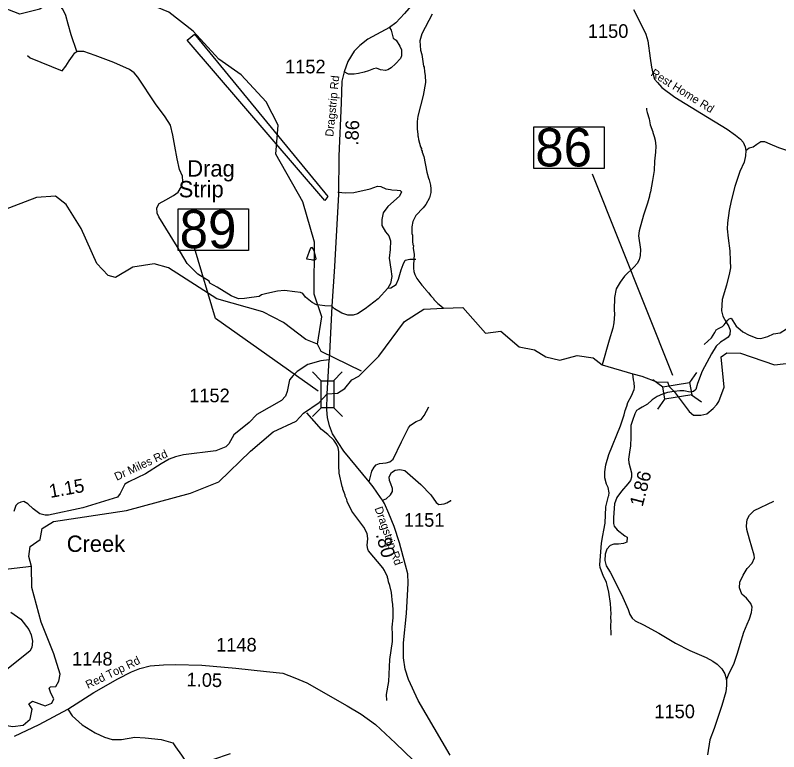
# Model space of a CAD drawing. Extents: x 1248224 to 1454986, y 825081 to 985870.
# Drawn here: x 1311874 to 1318874, y 872533 to 879287 of the extents above; entities that cross this region are included whole.
import ezdxf

# ---------------------------------------------------------------- set-up
doc = ezdxf.new("R2010")
doc.units = 0
for name, color, linetype in [('Exist Cultural Recreational Racetrack', 7, 'Continuous'), ('Exist Cultural Recreational Racetrack Label', 7, 'Continuous'), ('Exist Hydrographic Creek Single Shore', 7, 'Continuous'), ('Exist Hydrographic Misc Water Feature', 7, 'Continuous'), ('Exist Road Non-System Type 51', 7, 'Continuous'), ('Exist Road Secondary Mileage Hundredths English Label', 7, 'Continuous'), ('Exist Road Secondary Structure Standard Bridge CELL', 7, 'Continuous'), ('Exist Road Secondary Structure Standard Bridge Number Label', 7, 'Continuous'), ('Exist Road Secondary Type 41 Attributed', 7, 'Continuous'), ('Exist Road Secondary Type 51 Attributed', 7, 'Continuous'), ('Exist Road Secondary Type 51 Label', 7, 'Continuous'), ('Exist Road Secondary Type 51 Number Label', 7, 'Continuous')]:
    doc.layers.add(name, color=color, linetype=linetype)

msp = doc.modelspace()

# ---------------------------------------------------------------- linework, layer by layer
at = {"layer": 'Exist Cultural Recreational Racetrack'}
msp.add_lwpolyline([(1313450.4, 879057.4), (1313518.8, 879112.1), (1314739.4, 877624.9), (1314712, 877587.3)], close=True, dxfattribs=at)
at = {"layer": 'Exist Hydrographic Creek Single Shore'}
for points in [[(1317915.7, 875836.4), (1318052.8, 875653.3), (1318093.1, 875619.5), (1318158.4, 875619.9), (1318214.2, 875632.4), (1318273.4, 875680.1), (1318306.5, 875716.6), (1318323.7, 875746.1), (1318373.8, 875876), (1318346.4, 876153.2), (1318397.4, 876191.7), (1318522.4, 876189.1), (1318836.5, 876081), (1319020.5, 876103.6), (1319113.5, 876151), (1319160.4, 876376.6), (1319238.5, 876489.9), (1319407.4, 876594.8), (1319701.5, 876680.8), (1320056, 876663.3), (1320272.6, 876657), (1320536.5, 876834), (1320808.8, 876973.4)], [(1314660.8, 875736.4), (1314732.9, 875815.6), (1314827.6, 875821.8), (1314896.6, 875863), (1314961.5, 875943.4), (1315024.8, 875976.9), (1315078.8, 876030.9), (1315207.4, 876160.7), (1315443.4, 876477.4), (1315621.3, 876592), (1315800.8, 876600.1), (1315977.2, 876606.8), (1316184.3, 876370.5), (1316325.9, 876388.7), (1316493.9, 876247.4), (1316633.6, 876219.4), (1316739.8, 876155.1), (1316868.3, 876124.4), (1317024.7, 876166.3), (1317172.8, 876146.7), (1317255.7, 876079.8), (1317537.9, 875998.4), (1317619.3, 875977.9), (1317762.1, 875921), (1317854.1, 875925.8), (1317869.7, 875883.8), (1317915.7, 875836.4)], [(1312022.4, 874231.7), (1311999.3, 874324), (1312010.4, 874415.8), (1312103.4, 874479.6), (1312122.3, 874581), (1312223.3, 874644.6), (1312893.3, 874746), (1313480.4, 874905), (1313741.3, 875008.1), (1314032.4, 875289.4), (1314239.5, 875467.5), (1314450.7, 875564.2), (1314515.6, 875637.3), (1314660.8, 875736.4)], [(1312022.4, 874231.7), (1311730.4, 874198.2), (1311555.4, 874218), (1311456.3, 874269.3), (1311375.3, 874372.7), (1311141.4, 874361.1), (1310657.3, 874705.5), (1310358.3, 874754.2), (1310227.2, 874838.9), (1310176.6, 874885.9)], [(1311610.2, 872660.7), (1311668.4, 872691.6), (1311758.7, 872781.3), (1311852.4, 872764.8), (1311948.1, 872778.2), (1312009.9, 872832.8), (1312028.5, 872922.5), (1311999.6, 872971.9), (1312033.5, 872997.4), (1312148.9, 872954.1), (1312210.6, 872977.8), (1312229.2, 873019), (1312199.3, 873070.5), (1312185.9, 873114.9), (1312196.2, 873128.2), (1312244.6, 873132.4), (1312274.5, 873179.8), (1312286.8, 873245.7), (1312228.1, 873430.7), (1312110.3, 873721.1), (1312026.4, 874038), (1312022.4, 874231.7)]]:
    msp.add_lwpolyline(points, dxfattribs=at)
at = {"layer": 'Exist Hydrographic Misc Water Feature'}
for points in [[(1314646.3, 876270.2), (1314686.3, 876522.2), (1314615.4, 876730.4), (1314618.3, 877206.4), (1314510.4, 877576.2), (1314262.4, 878014.5), (1314284.3, 878279.9), (1314173.3, 878492.3), (1313945.2, 878739.8), (1313740.3, 878885.1), (1313504.3, 879142.6), (1313283.2, 879314.5), (1312903.3, 879473.1), (1312478.2, 879465.2), (1312370.2, 879510.1), (1312261.3, 879463.1), (1312099.3, 879341.5), (1311915.2, 879295.9), (1311708.2, 879375.6), (1311569.2, 879486.7), (1311459.2, 879781.1)], [(1315696, 879296.9), (1315600.9, 879115.8), (1315583.1, 879052.3), (1315590.7, 878968.1), (1315601.6, 878927.8), (1315618.6, 878819.4), (1315622.3, 878811.3), (1315625.1, 878767.2), (1315632.2, 878735), (1315634.4, 878670.9), (1315615, 878551.6), (1315565.6, 878361), (1315558.3, 878313.3), (1315558.3, 878241.3), (1315565.1, 878197.1), (1315564.6, 878181.1), (1315568.4, 878173), (1315571.6, 878146.9), (1315589.8, 878080.5), (1315597.3, 878064.2), (1315597.1, 878056.2), (1315604.7, 878040), (1315604.5, 878032), (1315619.3, 877991.6), (1315647.2, 877846.8), (1315661.8, 877794.4), (1315669.3, 877778.2), (1315679.9, 877729.9), (1315684.9, 877693.8), (1315684, 877661.8), (1315672.7, 877614.2), (1315638.9, 877551.1), (1315614, 877519.8), (1315548.1, 877449.8), (1315518.4, 877394.7), (1315509.1, 877347), (1315511.4, 877285), (1315514.9, 877270.8), (1315517.4, 877214.8), (1315520.5, 877182.7), (1315524.3, 877174.6), (1315523.6, 877150.6), (1315530, 877094.5), (1315525.3, 876998.6), (1315526.4, 876968.6), (1315529.6, 876938.5), (1315536.8, 876910.3), (1315555.8, 876871.8), (1315602.1, 876810.5), (1315631.2, 876779.6), (1315635, 876771.5), (1315664.2, 876742.7), (1315685.3, 876714.1), (1315708.7, 876689.4), (1315712.5, 876681.3), (1315747.5, 876644.3), (1315776.9, 876623.5), (1315800.8, 876600.1)], [(1317662.7, 878436.3), (1317662.2, 878420.3), (1317667.5, 878394.2), (1317685.8, 878335.7), (1317696.4, 878283.5), (1317718.5, 878218.8), (1317718.3, 878210.9), (1317733.3, 878174.4), (1317740.4, 878142.2), (1317746.8, 878086), (1317745.2, 878030.1), (1317735, 877950.5), (1317730.5, 877862.6), (1317717.9, 877770.9), (1317699.1, 877667.6), (1317688.1, 877635.9), (1317689.9, 877627.8), (1317672.1, 877564.3), (1317633, 877453.5), (1317595, 877310.7), (1317589.6, 877262.8), (1317608.1, 877138.3), (1317604.5, 877082.5), (1317593.5, 877042.8), (1317576.5, 877011.3), (1317549.7, 876980), (1317461.2, 876894.6), (1317419.7, 876839.9), (1317383.9, 876776.9), (1317369.6, 876697.4), (1317364.4, 876585.5), (1317367.4, 876545.5), (1317361.1, 876465.7), (1317351.7, 876418), (1317320.6, 876307), (1317255.7, 876079.8)], [(1314646.3, 876270.2), (1314539.4, 876315), (1314334.3, 876470.1), (1314145.4, 876565.9), (1313722.4, 876685.9), (1313278.3, 876970.5), (1313146.3, 877006.1), (1312953.3, 876977.1), (1312793.3, 876881.9), (1312726.3, 876899.6), (1312621.3, 877010.1), (1312478.3, 877331.4), (1312341.3, 877550.7), (1312243.3, 877628.2), (1312068.3, 877615.3), (1311756.3, 877496.8)], [(1314600.6, 877043.3), (1314611.8, 877045.1), (1314627.9, 877048.6), (1314632.1, 877054.5), (1314614.2, 877131), (1314600.8, 877153.4), (1314595, 877157.6), (1314582.9, 877153.9), (1314576.6, 877144), (1314543.6, 877053.7), (1314587.8, 877045.8), (1314600.6, 877043.3)], [(1315049.7, 876022), (1314678.3, 876203.9), (1314646.3, 876270.2)], [(1317523.3, 875798.2), (1317550, 875856.5), (1317552.4, 875872.4), (1317549.9, 875920.4), (1317542.5, 875944.6), (1317537.9, 875998.4)], [(1317336.6, 873603.3), (1317335.3, 873699.3), (1317338, 873723.3), (1317335.3, 873771.3), (1317338, 873795.3), (1317332.6, 873891.3), (1317315.6, 873995.8), (1317301.5, 874060.2), (1317294.1, 874084.4), (1317263.9, 874149.3), (1317249.1, 874189.7), (1317237.9, 874222), (1317234.6, 874246.1), (1317250.2, 874445.6), (1317260.3, 874517.3), (1317271.6, 874564.9), (1317281.4, 874628.6), (1317289.7, 874780.3), (1317312.3, 874875.6), (1317316.5, 874883.5), (1317319.2, 874907.4), (1317310.6, 874955.7), (1317295.5, 874988.1), (1317281.1, 875044.5), (1317280.7, 875100.4), (1317288.4, 875164.2), (1317315.1, 875259.5), (1317422.5, 875522.2), (1317457.4, 875623.2), (1317466.5, 875662.9), (1317481.7, 875702.5), (1317490.6, 875736.2), (1317523.3, 875798.2)], [(1315280.9, 873003), (1315278.4, 873059), (1315297.8, 873178.5), (1315309.4, 873378), (1315332.1, 873545.3), (1315333.9, 873609.3), (1315329.8, 873675.3), (1315338.2, 873761), (1315340, 873825), (1315335.8, 873889.1), (1315332, 873897.2), (1315322.7, 873993.5), (1315308.6, 874057.8), (1315297.4, 874090.1), (1315294.1, 874114.2), (1315286.5, 874130.4), (1315286.8, 874138.4), (1315260.4, 874195.2), (1315245.1, 874219.6), (1315113.4, 874375.4), (1315105.9, 874391.6), (1315100.7, 874423.8), (1315106.5, 874487.5), (1315101.9, 874535.6), (1315071.4, 874592.5), (1314959.6, 874739.7), (1314918, 874828.8), (1314914.5, 874844.9), (1314899.4, 874877.4), (1314899.6, 874885.4), (1314888.3, 874909.7), (1314877.2, 874942), (1314877.4, 874950), (1314869.9, 874966.2), (1314843.3, 875087), (1314839.3, 875159.1), (1314840.9, 875286.9), (1314835.8, 875319.1), (1314820.7, 875353.6), (1314793.8, 875390.3), (1314739.2, 875443.9), (1314682.5, 875489.5), (1314548.2, 875641.9)]]:
    msp.add_lwpolyline(points, dxfattribs=at)
at = {"layer": 'Exist Road Non-System Type 51'}
for points in [[(1312438.2, 878953.6), (1312385.4, 879108.2), (1312358.7, 879205.4), (1312339.3, 879285.5), (1312310.2, 879341.4), (1312273.8, 879385.1)], [(1315305.2, 879174.2), (1315321.9, 879149.2), (1315332.7, 879102.2), (1315338.2, 879077), (1315367, 879058.9), (1315401.3, 879004.7), (1315414, 878970.4), (1315414, 878916.2), (1315404.9, 878890.9), (1315361.6, 878842.1), (1315321.9, 878806), (1315289.4, 878787.9), (1315269.6, 878780.7), (1315222.6, 878786.1), (1315184.7, 878800.6), (1315159.5, 878795.2), (1315112.5, 878777.1), (1315074.6, 878764.5), (1315020.5, 878753.6), (1314980.8, 878748.2), (1314930.2, 878748.2), (1314888.3, 878767.8)], [(1311987.4, 878918.8), (1312011.6, 878896.9), (1312108.7, 878855.6), (1312302.9, 878777.9), (1312339.3, 878819.2), (1312368.4, 878867.8), (1312400, 878911.5), (1312421.8, 878943.1), (1312438.2, 878953.6)], [(1314776.4, 876620.6), (1314713.8, 876622.7), (1314665.2, 876627.5), (1314636.1, 876632.4), (1314597.3, 876654.2), (1314534.2, 876700.4), (1314509.9, 876734.4), (1314488.1, 876744.1), (1314437.1, 876751.4), (1314342.4, 876763.5), (1314279.3, 876756.2), (1314179.8, 876734.4), (1314131.3, 876722.2), (1314111.9, 876707.7), (1314039.1, 876697.9), (1313976, 876688.2), (1313920.1, 876685.8), (1313852.2, 876715), (1313726, 876792.7), (1313658, 876831.5), (1313653.2, 876848.5), (1313548.8, 876911.7), (1313451.7, 877011.3), (1313357.1, 877166.7), (1313190.1, 877437.7), (1313175.6, 877471.7), (1313173.2, 877520.3), (1313195, 877561.6), (1313255.7, 877595.6), (1313323.6, 877634.4), (1313367.3, 877666), (1313398.8, 877716), (1313410.9, 877762.2), (1313408.5, 877810.7), (1313379.4, 877871.5), (1313360, 877971), (1313338.1, 878085.2), (1313318.7, 878187.2), (1313296.9, 878279.5), (1313248.3, 878354.8), (1313160.9, 878473.8), (1312996.4, 878720.4), (1312964.9, 878759.3), (1312921.2, 878790.8), (1312778, 878854), (1312608.1, 878917.1), (1312503.7, 878953.6), (1312438.2, 878953.6)], [(1318571, 878047.4), (1318601.6, 878069.9), (1318640.4, 878079.6), (1318674.4, 878103.9), (1318710.8, 878128.2), (1318744.8, 878128.2), (1318793.3, 878108.7), (1318873.4, 878074.7), (1318926.8, 878055.3), (1318997.2, 878031), (1319057.8, 878021.3), (1319111.2, 877997), (1319147.6, 877967.9), (1319181.6, 877929), (1319215.6, 877880.4), (1319273.8, 877817.3), (1319317.5, 877761.4), (1319375.8, 877722.5), (1319395.2, 877703.1), (1319460.7, 877637.5)], [(1314830.8, 877665.6), (1314905.8, 877660), (1314978.1, 877662.8), (1315128, 877696.2), (1315194.7, 877721.2), (1315225.3, 877715.6), (1315272.5, 877696.2), (1315314.1, 877690.6), (1315328, 877685), (1315375.2, 877682.3), (1315403, 877679.5), (1315416.9, 877668.4), (1315397.5, 877626.7), (1315289.1, 877532.2), (1315247.5, 877476.6), (1315236.4, 877415.4), (1315236.4, 877359.8), (1315269.7, 877301.5), (1315300.2, 877265.3), (1315314.1, 877218.1), (1315311.4, 877137.5), (1315303, 877059.6), (1315316.9, 876959.6), (1315328, 876890.1), (1315314.1, 876826.2), (1315291.6, 876785.6)], [(1315291.6, 876785.6), (1315318.2, 876788.4), (1315367, 876818.2), (1315388.6, 876867), (1315413, 876953.7), (1315429.2, 877002.4), (1315448.2, 877040.4), (1315491.5, 877051.2), (1315545.7, 877051.2)], [(1315291.6, 876785.6), (1315200.3, 876687.2), (1315080.8, 876595.4), (1315011.4, 876548.2), (1314972.5, 876537.1), (1314922.5, 876537.1), (1314867, 876556.5), (1314800.3, 876595.4), (1314776.4, 876620.6)], [(1318390.9, 876472.9), (1318407.5, 876491.4), (1318419.6, 876503.5), (1318436.6, 876508.4), (1318453.6, 876484.1), (1318485.2, 876435.5), (1318519.2, 876406.4), (1318545.8, 876384.5), (1318604.1, 876352.9), (1318672.1, 876326.2), (1318710.9, 876323.8), (1318774, 876340.8), (1318825, 876365.1), (1318888.1, 876374.8), (1318943.9, 876411.2), (1318977.9, 876418.5), (1319007, 876433.1), (1319024, 876457.4), (1319038.5, 876496.2), (1319055.5, 876535.1), (1319089.5, 876566.7), (1319123.5, 876586.1)], [(1318189.5, 876267.5), (1318257.4, 876328.2), (1318289, 876379.2), (1318301.1, 876403.5), (1318320.5, 876415.6), (1318359.4, 876432.6), (1318373.9, 876447.2), (1318390.9, 876472.9)], [(1315119.2, 875008.9), (1315143.4, 875106), (1315165.3, 875142.5), (1315182.3, 875164.3), (1315213.8, 875176.5), (1315274.5, 875183.8), (1315308.5, 875191), (1315340, 875215.3), (1315415.3, 875375.6), (1315478.4, 875504.4), (1315497.8, 875528.6), (1315551.2, 875560.2), (1315596.7, 875581.4), (1315623.4, 875617.8), (1315664.7, 875695.5)], [(1315242.1, 874839.3), (1315273.6, 874853.9), (1315314.9, 874887.9), (1315331.9, 874919.5), (1315331.9, 874946.2), (1315317.3, 874989.9), (1315305.2, 875019.1), (1315302.8, 875055.5), (1315322.2, 875094.4), (1315356.1, 875116.2), (1315399.8, 875121.1), (1315445.9, 875113.8), (1315591.6, 874985.1), (1315683.8, 874887.9), (1315732.3, 874819.9), (1315756.6, 874800.5), (1315805.1, 874805.3), (1315831.8, 874815), (1315868.2, 874836.9), (1315869.1, 874841.6)], [(1318394.8, 873191.7), (1318420.6, 873255.1), (1318461.8, 873335.3), (1318495.8, 873437.3), (1318520.1, 873519.9), (1318554.1, 873629.2), (1318585.6, 873704.5), (1318605, 873750.6), (1318624.4, 873811.3), (1318631.7, 873857.5), (1318617.2, 873893.9), (1318578.3, 873940.1), (1318537.1, 873978.9), (1318515.2, 874034.8), (1318517.7, 874088.2), (1318546.8, 874153.8), (1318583.2, 874214.5), (1318631.7, 874263.1), (1318651.1, 874311.7), (1318648.7, 874336), (1318605, 874484.1), (1318580.8, 874570.2), (1318578.3, 874604.2), (1318583.2, 874662.5), (1318607.5, 874703.8), (1318648.7, 874745.1), (1318828.3, 874832.5)], [(1312355.4, 872923.5), (1312396.2, 872863.4), (1312487.2, 872779.6), (1312607.4, 872706.7), (1312691.1, 872666.7), (1312763.9, 872644.8), (1312847.7, 872644.8), (1312971.4, 872666.7), (1313066.1, 872659.4), (1313211.7, 872644.8), (1313317.3, 872615.7), (1313342.8, 872579.2), (1313397.4, 872502.7), (1313430.1, 872455.4), (1313455.6, 872433.5), (1313506.6, 872418.9), (1313561.2, 872415.3), (1313619.4, 872429.9), (1313685, 872462.6), (1313848.8, 872517.3)]]:
    msp.add_lwpolyline(points, dxfattribs=at)
at = {"layer": 'Exist Road Secondary Structure Standard Bridge CELL'}
for p, q in [((1314679.3, 875935.6), (1314599.3, 876015.7)), ((1314792.5, 875935.6), (1314872.5, 876015.7)), ((1318057.5, 875918.9), (1318123.6, 876010.7)), ((1317720.9, 875946), (1317812.7, 875879.8)), ((1317765, 875673.7), (1317831.2, 875765.5)), ((1318075.6, 875807.2), (1318167.4, 875741)), ((1314598.7, 875607.7), (1314678.7, 875687.7)), ((1314874.6, 875607.7), (1314794.5, 875687.7))]:
    msp.add_line(p, q, dxfattribs=at)
for points in [[(1314678.7, 875687.7), (1314678.7, 875935.6), (1314794.5, 875935.6), (1314794.5, 875687.7)], [(1317812.7, 875879.8), (1318057.4, 875919.5), (1318075.9, 875805.2), (1317831.2, 875765.5)]]:
    msp.add_lwpolyline(points, close=True, dxfattribs=at)
at = {"layer": 'Exist Road Secondary Structure Standard Bridge Number Label'}
msp.add_line((1317903.6, 875984.2), (1317165.5, 877829.5), dxfattribs=at)
for points in [[(1316629.3, 878263.1), (1317273.4, 878263.1), (1317273.4, 877880.8), (1316629.3, 877880.8)], [(1313368.6, 877513.2), (1314012.7, 877513.2), (1314012.7, 877130.9), (1313368.6, 877130.9)]]:
    msp.add_lwpolyline(points, close=True, dxfattribs=at)
msp.add_lwpolyline([(1314650.9, 875838.4), (1313709.9, 876506.1), (1313517.7, 877153.7)], dxfattribs=at)
at = {"layer": 'Exist Road Secondary Type 41 Attributed'}
for points in [[(1314751.7, 876126.5), (1314676.1, 876117.7), (1314556.3, 876085.6), (1314457.8, 876021.4), (1314421.8, 875983.5), (1314389.7, 875942.8), (1314366.2, 875835.8), (1314353.3, 875795.1), (1314314.8, 875754.4), (1314087.9, 875625.9), (1314017.3, 875553), (1313878.7, 875440.2), (1313831.7, 875356.6), (1313806, 875328.8), (1313711.8, 875292.4), (1313416.5, 875256), (1313343.7, 875236.7), (1313285.9, 875215.3), (1313211.8, 875173.3), (1313068.4, 875081.2), (1312914.3, 875008.4), (1312880, 874987), (1312835.1, 874901.3), (1312811.6, 874867), (1312493.7, 874769.2), (1312179, 874702.8), (1312149.1, 874702.8), (1312099.9, 874715.6), (1312037.8, 874760.6), (1311990.7, 874807.7), (1311952.2, 874827), (1311926.5, 874822.7), (1311896.5, 874809.8), (1311879.4, 874790.6), (1311860.2, 874737)], [(1311834.4, 873813.9), (1311926.4, 873747.5), (1311999.2, 873655.4), (1312020.6, 873604), (1312031.3, 873548.3), (1312027, 873490.5), (1312007.7, 873456.2), (1311734.4, 873238.3)]]:
    msp.add_lwpolyline(points, dxfattribs=at)
at = {"layer": 'Exist Road Secondary Type 51 Attributed'}
for points in [[(1315793.6, 880279.5), (1315737.3, 880202.4), (1315702.5, 880145.2), (1315675.2, 880063.2), (1315660.3, 879919), (1315647.8, 879715.1), (1315628, 879600.7), (1315583.4, 879500), (1315526.3, 879398), (1315444.3, 879303.5), (1315362.3, 879216.5), (1315305.2, 879174.2), (1315106.4, 879067.3), (1315031.9, 879010.1), (1314980.2, 878956.8), (1314923, 878862.3), (1314888.3, 878767.8), (1314868.4, 878683.3), (1314860.9, 878484.4), (1314841.1, 877993.6), (1314838.6, 877645.5), (1314801.2, 876983.6), (1314776.4, 876620.6), (1314751.7, 876126.5)], [(1317543.3, 879338.8), (1317625.3, 879177.2), (1317655.3, 879113.6), (1317673.2, 879051.7), (1317696.6, 878893.5), (1317706.2, 878812.4), (1317718.6, 878754.6), (1317735.1, 878702.3), (1317761.2, 878669.3), (1317801.1, 878624), (1317921.8, 878535.5), (1318164.5, 878384.8), (1318400.6, 878243.6), (1318478.8, 878186.3), (1318524.9, 878150.9), (1318547.2, 878122.9), (1318566.8, 878081), (1318571, 878047.4), (1318569.6, 877997.1), (1318558.4, 877938.4), (1318517.9, 877853.1), (1318471.8, 877716.1), (1318438.3, 877584.3), (1318420.2, 877496.2), (1318403.4, 877384.3), (1318402, 877328.4), (1318410.4, 877243.9), (1318427.2, 877126.4), (1318430, 877034.2), (1318431.4, 876969.9), (1318423, 876923.7), (1318395.1, 876811.3), (1318356, 876681.2), (1318351.8, 876628.1), (1318349, 876576.4), (1318362.9, 876527.5), (1318390.9, 876472.9), (1318417.4, 876433.8), (1318430, 876398.9), (1318425.8, 876359.7), (1318409, 876334.6), (1318378.5, 876314.2), (1318339.4, 876289), (1318301.7, 876251.3), (1318258.4, 876181.4), (1318173.5, 876024.1), (1318130.2, 875910.9), (1318114.9, 875856.4), (1318093.9, 875838.2), (1318063.2, 875831.2), (1318004.4, 875843.1), (1317967.1, 875843.1), (1317915.7, 875836.4)], [(1314732.9, 875815.6), (1314751.7, 876126.5)], [(1317915.7, 875836.4), (1317854.1, 875826.2), (1317807.4, 875812.7), (1317758.7, 875790.7), (1317712.8, 875759.2), (1317670.9, 875721.4), (1317620.6, 875693.5), (1317589.9, 875675.3), (1317570.3, 875661.3), (1317553.6, 875632), (1317534, 875571.9), (1317517.3, 875524.3), (1317517.3, 875416.7), (1317515.9, 875339.8), (1317504.7, 875279.7), (1317496.3, 875216.8), (1317499.2, 875182.6), (1317525.7, 875091.8), (1317525.7, 875051.2), (1317514.5, 875020.5), (1317489.4, 874991.1), (1317432.1, 874922.6), (1317390.2, 874863.9), (1317369.3, 874808), (1317359.5, 874682), (1317359.5, 874627.5), (1317366.5, 874600.9), (1317393.1, 874567.4), (1317462.9, 874512.9), (1317485.3, 874500.3), (1317481.1, 874455.6), (1317451.7, 874441.6), (1317405.6, 874436), (1317360.9, 874436), (1317327.4, 874423.4), (1317296.7, 874391.3), (1317282.7, 874346.5), (1317279.9, 874286.4), (1317292.5, 874238.9), (1317327.3, 874179.5), (1317432, 873974), (1317492.1, 873838.4), (1317510.2, 873790.9), (1317531.2, 873758.7), (1317556.3, 873735), (1317635.2, 873697.9), (1317776.3, 873621), (1317927.2, 873528.8), (1318059.6, 873462.1), (1318209, 873396.4), (1318269.1, 873364.2), (1318308.2, 873337.7), (1318351.5, 873294.3), (1318379.4, 873246.2), (1318394.8, 873191.7), (1318396.2, 873141.3), (1318387.8, 873081.2), (1318352.9, 872958.2), (1318281.6, 872747.1), (1318242.7, 872642), (1318220.3, 872503.6)], [(1315860.3, 872500.7), (1315569.6, 873002.8), (1315479.8, 873195.5), (1315449.8, 873291.9), (1315434.8, 873394.7), (1315432.6, 873532.9), (1315460.5, 873800.6), (1315477.6, 874079.1), (1315473.3, 874164.7), (1315452, 874242.8), (1315398.5, 874448.4), (1315349.5, 874599.5), (1315300.3, 874717.3), (1315259.6, 874809.4), (1315242.1, 874839.3), (1315223.2, 874865.1), (1315154.7, 874963.6), (1315119.2, 875008.9), (1314885.4, 875290.1), (1314782.7, 875448.6), (1314754.8, 875521.4), (1314737.7, 875598.5), (1314731.3, 875669.2), (1314732.9, 875815.6)], [(1311865.8, 872675.2), (1312094.3, 872784.3), (1312355.4, 872923.5), (1312595.1, 873075.6), (1312815.5, 873202), (1312940.3, 873266), (1313015.2, 873296), (1313111.5, 873319.5), (1313233.5, 873330.2), (1313344.8, 873334.5), (1313584.5, 873328.1), (1313897, 873300.2), (1314176.4, 873270.2), (1314328.3, 873253.1), (1314437.5, 873212.4), (1314546.6, 873165.2), (1314916.9, 872953.2), (1315046.8, 872878.4), (1315177.4, 872782), (1315361.5, 872610.7), (1315523.5, 872454.9)]]:
    msp.add_lwpolyline(points, dxfattribs=at)

# ---------------------------------------------------------------- texts
at = {"layer": 'Exist Cultural Recreational Racetrack Label'}
for s, p in [('Drag', (1313451.6, 877807.3)), ('Strip', (1313372.8, 877617.3))]:
    msp.add_text(s, height=150, dxfattribs=at).set_placement(p)
at = {"layer": 'Exist Hydrographic Creek Single Shore'}
msp.add_text('Creek', height=150, dxfattribs=at).set_placement((1312346.2, 874365.8))
at = {"layer": 'Exist Road Secondary Mileage Hundredths English Label'}
for s, rotation, p in [('.86', 87.68404, (1315019.4, 878091.5)), ('1.86', 75.22104, (1317625.4, 874773.9)), ('1.15', 10.13271, (1312195.5, 874859.9)), ('.80', 285.2541, (1315178.9, 874525)), ('1.05', 358.46426, (1313443.5, 873133.9))]:
    msp.add_text(s, height=125, rotation=rotation, dxfattribs=at).set_placement(p)
at = {"layer": 'Exist Road Secondary Structure Standard Bridge Number Label'}
for s, p in [('86', (1316641.8, 877900.6)), ('89', (1313381.2, 877150.7))]:
    msp.add_text(s, height=350, dxfattribs=at).set_placement(p)
at = {"layer": 'Exist Road Secondary Type 51 Label'}
for s, rotation, p in [('Rest Home Rd', 327.82198, (1317694.1, 878737.8)), ('Dragstrip Rd', 84.31536, (1314789.6, 878170.8)), ('Dr Miles Rd', 25.04822, (1312804.4, 875017.1)), ('Dragstrip Rd', 289.63294, (1315167.6, 874765.7)), ('Red Top Rd', 25.92932, (1312541.3, 873108.9))]:
    msp.add_text(s, height=75, rotation=rotation, dxfattribs=at).set_placement(p)
at = {"layer": 'Exist Road Secondary Type 51 Number Label'}
for s, p in [('1150', (1317123.6, 879079.7)), ('1152', (1314347.9, 878754.1)), ('1152', (1313468.6, 875738.1)), ('1151', (1315437.2, 874596.5)), ('1148', (1313715.8, 873451.9)), ('1148', (1312394.3, 873322.9)), ('1150', (1317733.8, 872840.7))]:
    msp.add_text(s, height=125, dxfattribs=at).set_placement(p)

doc.saveas('drawing.dxf')
